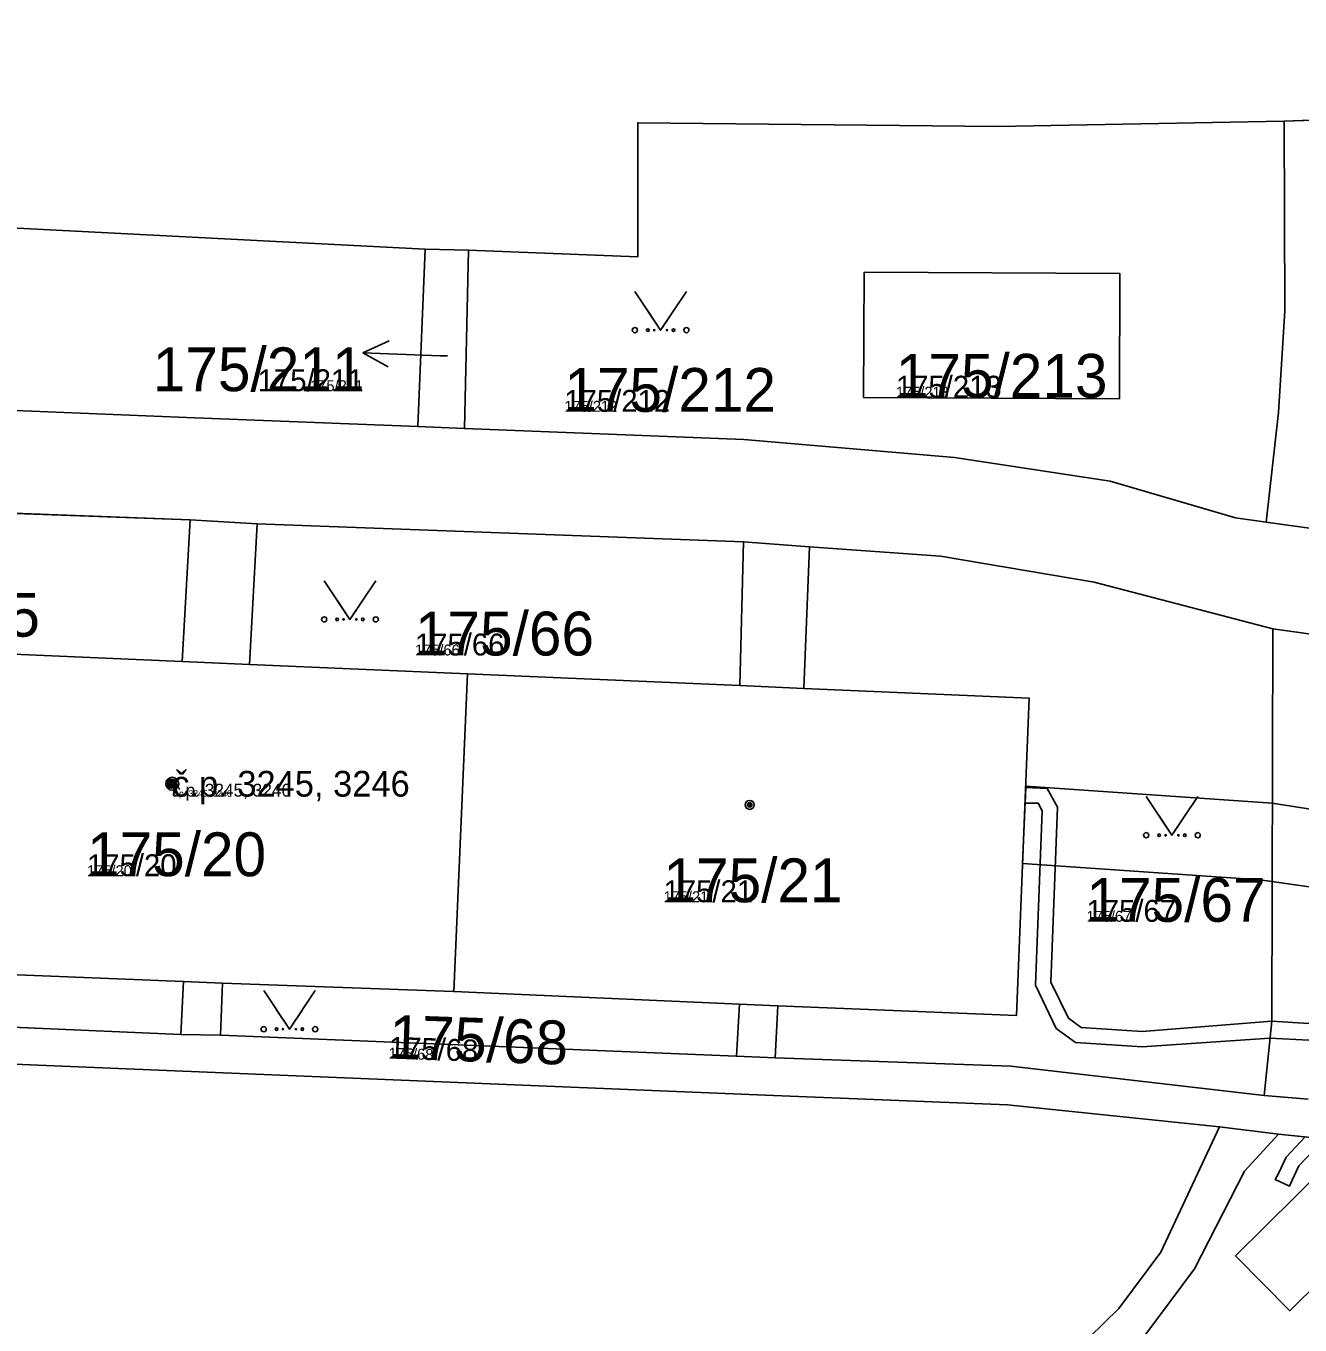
# Model space of a CAD drawing. Extents: x -759873 to -758487, y -975024 to -973516.
# Drawn here: x -759506.1 to -759456.7, y -974706.2 to -974655.8 of the extents above; entities that cross this region are included whole.
import ezdxf

# ---------------------------------------------------------------- set-up
doc = ezdxf.new("R2010")
doc.units = 0
for name, color, linetype in [('KAT_02_hranice parcel', 7, 'Continuous'), ('KAT_03_1000_st čísla parcelní', 7, 'Continuous'), ('KAT_03_1000_čísla parcelní', 7, 'Continuous'), ('KAT_03_1000_čísla popisná', 7, 'Continuous'), ('KAT_03_250_st čísla parcelní', 7, 'Continuous'), ('KAT_03_250_čísla parcelní', 7, 'Continuous'), ('KAT_03_250_čísla popisná', 7, 'Continuous'), ('KAT_03_500_st čísla parcelní', 7, 'Continuous'), ('KAT_03_500_čísla parcelní', 7, 'Continuous'), ('KAT_03_500_čísla popisná', 7, 'Continuous'), ('KAT_04_vnitřní kresba', 7, 'Continuous'), ('KAT_05_1000_značky kultur', 7, 'Continuous'), ('KAT_05_250_značky kultur', 7, 'Continuous'), ('KAT_05_500_značky kultur', 7, 'Continuous'), ('KAT_07_1000_značky budov', 7, 'Continuous'), ('KAT_07_250_značky budov', 7, 'Continuous'), ('KAT_07_500_značky budov', 7, 'Continuous'), ('KAT_10_věcná břemena', 7, 'Continuous'), ('KAT_12_pomocná šipka', 7, 'Continuous'), ('KAT_14_plocha_budovy', 7, 'Continuous'), ('KAT_14_plocha_pozemek', 7, 'Continuous')]:
    doc.layers.add(name, color=color, linetype=linetype)

msp = doc.modelspace()

# ---------------------------------------------------------------- linework, layer by layer
at = {"layer": 'KAT_02_hranice parcel'}
for p, q in [((-759457.27, -974659.49), (-759455.34, -974659.43)), ((-759490.91, -974671.35), (-759490.62, -974664.46)), ((-759490.62, -974664.46), (-759488.94, -974664.51)), ((-759489.09, -974671.43), (-759488.94, -974664.51)), ((-759489.09, -974671.43), (-759490.91, -974671.35)), ((-759499.74, -974674.98), (-759519.3, -974674.24)), ((-759497.14, -974675.13), (-759499.74, -974674.98)), ((-759478.27, -974675.83), (-759497.14, -974675.13)), ((-759456.2, -974675.31), (-759457.97, -974675.06)), ((-759475.7, -974676.02), (-759478.27, -974675.83)), ((-759457.72, -974679.2), (-759456.04, -974679.44)), ((-759489.51, -974693.29), (-759488.98, -974680.95)), ((-759520.63, -974694.06), (-759500.11, -974694.96)), ((-759500.11, -974694.96), (-759498.57, -974694.98)), ((-759498.57, -974694.98), (-759478.54, -974695.8)), ((-759478.54, -974695.8), (-759477.03, -974695.86))]:
    msp.add_line(p, q, dxfattribs=at)
for points in [[(-759569.06, -974656.15), (-759562.04, -974656.44), (-759562.26, -974661.32), (-759512, -974663.37), (-759490.62, -974664.46)], [(-759488.94, -974664.51), (-759482.37, -974664.76), (-759482.37, -974659.56), (-759468.41, -974659.7), (-759457.27, -974659.49)], [(-759457.97, -974675.06), (-759457.49, -974670.81), (-759457.25, -974666.86), (-759457.27, -974659.49)], [(-759473.58, -974665.36), (-759463.65, -974665.41), (-759463.67, -974670.27), (-759473.6, -974670.22), (-759473.58, -974665.36)], [(-759490.91, -974671.35), (-759499.56, -974671.01), (-759521.77, -974670.11), (-759543.37, -974669.26), (-759569.97, -974668.2)], [(-759457.97, -974675.06), (-759459.16, -974674.89), (-759464.03, -974673.47), (-759470.07, -974672.56), (-759478.25, -974671.86), (-759489.09, -974671.43)], [(-759499.74, -974674.98), (-759500.05, -974680.47), (-759510.78, -974680.01)], [(-759488.98, -974680.95), (-759497.44, -974680.59), (-759497.14, -974675.13)], [(-759478.27, -974675.83), (-759478.41, -974681.41), (-759488.98, -974680.95)], [(-759477.03, -974695.86), (-759476.93, -974693.84), (-759467.67, -974694.22), (-759467.17, -974681.9), (-759475.92, -974681.52), (-759475.7, -974676.02)], [(-759457.72, -974679.2), (-759464.65, -974677.39), (-759470.62, -974676.39), (-759475.7, -974676.02)], [(-759477.03, -974695.86), (-759467.89, -974696.19), (-759458.05, -974697.33), (-759457.76, -974694.44), (-759457.72, -974679.2)], [(-759700.54, -974697.59), (-759693.02, -974687.37), (-759671.36, -974688.78), (-759649.41, -974690.16), (-759627.85, -974691.09), (-759605.79, -974691.97), (-759584.2, -974692.84), (-759562.41, -974693.7), (-759542.19, -974694.64), (-759520.64, -974695.53), (-759498.77, -974696.43), (-759477.1, -974697.33), (-759468.02, -974697.69), (-759459.78, -974698.54), (-759462.06, -974703.41), (-759463.69, -974705.59), (-759468.92, -974710.71)], [(-759511.29, -974692.44), (-759500.01, -974692.9), (-759500.11, -974694.96)], [(-759498.57, -974694.98), (-759498.49, -974692.96), (-759489.51, -974693.29)], [(-759489.51, -974693.29), (-759478.42, -974693.78), (-759478.54, -974695.8)], [(-759468.01, -974711.71), (-759466.84, -974710.76), (-759465.29, -974709.28), (-759463.97, -974707.96), (-759462.68, -974706.64), (-759460.75, -974704.05), (-759458.82, -974700.26), (-759457.49, -974698.83), (-759456.11, -974698.97), (-759434.2, -974698.51), (-759392.71, -974696.47), (-759382.64, -974695.94), (-759381.65, -974695.89), (-759369.91, -974695.27), (-759357.47, -974694.62)]]:
    msp.add_lwpolyline(points, dxfattribs=at)
at = {"layer": 'KAT_03_1000_čísla popisná'}
msp.add_circle((-759500.44, -974685.22), 0.25, dxfattribs=at)
at = {"layer": 'KAT_03_250_čísla popisná'}
msp.add_circle((-759500.44, -974685.22), 0.0625, dxfattribs=at)
at = {"layer": 'KAT_03_500_čísla popisná'}
msp.add_circle((-759500.44, -974685.22), 0.125, dxfattribs=at)
at = {"layer": 'KAT_04_vnitřní kresba'}
for p, q in [((-759500.05, -974680.47), (-759497.44, -974680.59)), ((-759478.41, -974681.41), (-759475.92, -974681.52)), ((-759500.01, -974692.9), (-759498.49, -974692.96)), ((-759478.42, -974693.78), (-759476.93, -974693.84)), ((-759458.05, -974697.33), (-759456.34, -974697.46)), ((-759459.78, -974698.54), (-759457.49, -974698.83))]:
    msp.add_line(p, q, dxfattribs=at)
at = {"layer": 'KAT_05_1000_značky kultur'}
for points in [[(-759482.48, -974666.109), (-759481.48, -974667.61), (-759480.48, -974666.109)], [(-759494.54, -974677.339), (-759493.54, -974678.84), (-759492.54, -974677.339)], [(-759462.63, -974685.719), (-759461.63, -974687.22), (-759460.63, -974685.719)], [(-759496.89, -974693.249), (-759495.89, -974694.75), (-759494.89, -974693.249)]]:
    msp.add_lwpolyline(points, dxfattribs=at)
for centre in [(-759482.48, -974667.609), (-759480.48, -974667.609), (-759494.54, -974678.839), (-759492.54, -974678.839), (-759462.63, -974687.219), (-759460.63, -974687.219), (-759496.89, -974694.749), (-759494.89, -974694.749)]:
    msp.add_circle(centre, 0.1, dxfattribs=at)
at = {"layer": 'KAT_05_250_značky kultur'}
for points in [[(-759481.73, -974667.235), (-759481.48, -974667.61), (-759481.23, -974667.235)], [(-759493.79, -974678.465), (-759493.54, -974678.84), (-759493.29, -974678.465)], [(-759461.88, -974686.845), (-759461.63, -974687.22), (-759461.38, -974686.845)], [(-759496.14, -974694.375), (-759495.89, -974694.75), (-759495.64, -974694.375)]]:
    msp.add_lwpolyline(points, dxfattribs=at)
for centre in [(-759481.73, -974667.61), (-759481.23, -974667.61), (-759493.79, -974678.84), (-759493.29, -974678.84), (-759461.88, -974687.22), (-759461.38, -974687.22), (-759496.14, -974694.75), (-759495.64, -974694.75)]:
    msp.add_circle(centre, 0.025, dxfattribs=at)
at = {"layer": 'KAT_05_500_značky kultur'}
for points in [[(-759481.98, -974666.86), (-759481.48, -974667.61), (-759480.98, -974666.86)], [(-759494.04, -974678.09), (-759493.54, -974678.84), (-759493.04, -974678.09)], [(-759462.13, -974686.47), (-759461.63, -974687.22), (-759461.13, -974686.47)], [(-759496.39, -974694), (-759495.89, -974694.75), (-759495.39, -974694)]]:
    msp.add_lwpolyline(points, dxfattribs=at)
for centre in [(-759481.98, -974667.61), (-759480.98, -974667.61), (-759494.04, -974678.84), (-759493.04, -974678.84), (-759462.13, -974687.22), (-759461.13, -974687.22), (-759496.39, -974694.75), (-759495.39, -974694.75)]:
    msp.add_circle(centre, 0.05, dxfattribs=at)
at = {"layer": 'KAT_07_1000_značky budov'}
for centre in [(-759500.447, -974685.219), (-759478.027, -974686.039)]:
    msp.add_circle(centre, 0.175, dxfattribs=at)
at = {"layer": 'KAT_07_250_značky budov'}
for centre in [(-759500.442, -974685.22), (-759478.022, -974686.04)]:
    msp.add_circle(centre, 0.0437, dxfattribs=at)
at = {"layer": 'KAT_07_500_značky budov'}
for centre in [(-759500.443, -974685.22), (-759478.023, -974686.04)]:
    msp.add_circle(centre, 0.0875, dxfattribs=at)
at = {"layer": 'KAT_10_věcná břemena'}
for points in [[(-759447.97, -974688.85), (-759448.12, -974685.85), (-759456.17, -974686.22), (-759457.74, -974685.97), (-759467.31, -974685.31), (-759467.43, -974688.31), (-759458.22, -974688.95), (-759457.75, -974689.02), (-759456.22, -974689.23)], [(-759446.91, -974694.99), (-759446.93, -974694.49), (-759447.69, -974694.53), (-759447.94, -974689.51), (-759450.17, -974689.63), (-759449.99, -974693.27), (-759452.42, -974694.62), (-759454.03, -974696.58), (-759454.04, -974697.42), (-759454.06, -974698.49), (-759454.51, -974698.94), (-759459.17, -974703.55), (-759457.06, -974705.68), (-759451.08, -974699.77), (-759451.07, -974698.86), (-759451.05, -974697.68), (-759450.79, -974697.36), (-759450.46, -974696.96)]]:
    msp.add_lwpolyline(points, close=True, dxfattribs=at)
for points in [[(-759456.32, -974694.53), (-759457.76, -974694.44), (-759462.79, -974694.84), (-759465.15, -974694.68), (-759465.65, -974694.32), (-759466.33, -974692.92), (-759466.07, -974686.13), (-759466.47, -974685.4), (-759467.31, -974685.37), (-759467.33, -974685.97), (-759466.83, -974685.98), (-759466.67, -974686.27), (-759466.93, -974693.04), (-759466.13, -974694.72), (-759465.37, -974695.26), (-759462.79, -974695.44), (-759457.83, -974695.1), (-759456.32, -974695.17)], [(-759456.46, -974698.93), (-759457.2, -974699.72), (-759457.5, -974700.35), (-759457.62, -974700.59), (-759457.07, -974700.85), (-759456.96, -974700.61), (-759456.7, -974700.06), (-759456.17, -974699.5)]]:
    msp.add_lwpolyline(points, dxfattribs=at)
at = {"layer": 'KAT_12_pomocná šipka'}
for p, q in [((-759493.039, -974668.495), (-759492.021, -974668.03)), ((-759490.04, -974668.6), (-759493.039, -974668.495)), ((-759493.039, -974668.495), (-759492.056, -974669.031)), ((-759489.75, -974668.61), (-759490.04, -974668.6))]:
    msp.add_line(p, q, dxfattribs=at)
at = {"layer": 'KAT_14_plocha_budovy'}
msp.add_lwpolyline([(-759497.44, -974680.59), (-759500.05, -974680.47), (-759510.78, -974680.01), (-759511.29, -974692.44), (-759500.01, -974692.9), (-759498.49, -974692.96), (-759489.51, -974693.29), (-759478.42, -974693.78), (-759476.93, -974693.84), (-759467.67, -974694.22), (-759467.17, -974681.9), (-759475.92, -974681.52), (-759478.41, -974681.41), (-759488.98, -974680.95)], close=True, dxfattribs=at)
at = {"layer": 'KAT_14_plocha_pozemek'}
for points in [[(-759609.55, -974659.41), (-759577.87, -974660.7), (-759577.56, -974655.8), (-759570.65, -974656.16), (-759569.06, -974656.15), (-759562.04, -974656.44), (-759562.26, -974661.32), (-759512, -974663.37), (-759490.62, -974664.46), (-759488.94, -974664.51), (-759482.37, -974664.76), (-759482.37, -974659.56), (-759468.41, -974659.7), (-759457.27, -974659.49), (-759455.34, -974659.43)], [(-759456.2, -974675.31), (-759457.97, -974675.06), (-759459.16, -974674.89), (-759464.03, -974673.47), (-759470.07, -974672.56), (-759478.25, -974671.86), (-759489.09, -974671.43), (-759490.91, -974671.35), (-759499.56, -974671.01), (-759521.77, -974670.11), (-759543.37, -974669.26), (-759569.97, -974668.2), (-759571.81, -974668.15), (-759585.36, -974667.45), (-759604.43, -974666.7), (-759628.9, -974665.77)], [(-759606.99, -974670.71), (-759604.48, -974670.82), (-759585.43, -974671.65), (-759582.89, -974671.76), (-759571.85, -974672.2), (-759569.96, -974672.27), (-759543.5, -974673.26), (-759540.77, -974673.38), (-759521.95, -974674.12), (-759519.3, -974674.24), (-759499.74, -974674.98), (-759497.14, -974675.13), (-759478.27, -974675.83), (-759475.7, -974676.02), (-759470.62, -974676.39), (-759464.65, -974677.39), (-759457.72, -974679.2), (-759456.04, -974679.44)], [(-759456.04, -974679.44), (-759457.72, -974679.2), (-759457.76, -974694.44), (-759458.05, -974697.33), (-759467.89, -974696.19), (-759477.03, -974695.86), (-759478.54, -974695.8), (-759498.57, -974694.98), (-759500.11, -974694.96), (-759520.63, -974694.06), (-759522.17, -974694), (-759542.16, -974693.17), (-759543.72, -974693.11), (-759562.28, -974692.25), (-759570.09, -974675.43), (-759569.96, -974672.27), (-759571.85, -974672.2), (-759571.92, -974675.36), (-759564.01, -974692.18), (-759584.12, -974691.38), (-759585.6, -974691.29), (-759605.75, -974690.44), (-759607.27, -974690.44)], [(-759627.83, -974701.09), (-759596.35, -974703.57), (-759593.89, -974700.48), (-759589.95, -974700.81), (-759532.6, -974705.65), (-759535.41, -974709.44), (-759512.22, -974711.44), (-759508.75, -974707.77), (-759487.56, -974709.31), (-759468.92, -974710.71), (-759463.69, -974705.59), (-759462.06, -974703.41), (-759459.78, -974698.54), (-759468.02, -974697.69), (-759477.1, -974697.33), (-759498.77, -974696.43), (-759520.64, -974695.53), (-759542.19, -974694.64), (-759562.41, -974693.7), (-759584.2, -974692.84), (-759605.79, -974691.97)], [(-759605.79, -974691.97), (-759584.2, -974692.84), (-759562.41, -974693.7), (-759542.19, -974694.64), (-759520.64, -974695.53), (-759498.77, -974696.43), (-759477.1, -974697.33), (-759468.02, -974697.69), (-759459.78, -974698.54), (-759462.06, -974703.41), (-759463.69, -974705.59), (-759468.92, -974710.71), (-759468.01, -974711.71), (-759466.84, -974710.76), (-759465.29, -974709.28), (-759463.97, -974707.96), (-759462.68, -974706.64), (-759460.75, -974704.05), (-759458.82, -974700.26), (-759457.49, -974698.83), (-759456.11, -974698.97)], [(-759456.11, -974698.97), (-759457.49, -974698.83), (-759458.82, -974700.26), (-759460.75, -974704.05), (-759462.68, -974706.64), (-759463.97, -974707.96), (-759465.29, -974709.28), (-759466.84, -974710.76), (-759468.01, -974711.71), (-759470.55, -974714.66), (-759455.96, -974715.95)]]:
    msp.add_lwpolyline(points, dxfattribs=at)
for points in [[(-759490.62, -974664.46), (-759512, -974663.37), (-759562.26, -974661.32), (-759562.04, -974656.44), (-759569.06, -974656.15), (-759569.97, -974668.2), (-759543.37, -974669.26), (-759521.77, -974670.11), (-759499.56, -974671.01), (-759490.91, -974671.35)], [(-759457.49, -974670.81), (-759457.25, -974666.86), (-759457.27, -974659.49), (-759468.41, -974659.7), (-759482.37, -974659.56), (-759482.37, -974664.76), (-759488.94, -974664.51), (-759489.09, -974671.43), (-759478.25, -974671.86), (-759470.07, -974672.56), (-759464.03, -974673.47), (-759459.16, -974674.89), (-759457.97, -974675.06)], [(-759455.34, -974659.43), (-759457.27, -974659.49), (-759457.25, -974666.86), (-759457.49, -974670.81), (-759457.97, -974675.06), (-759456.2, -974675.31), (-759455.64, -974670.92), (-759455.4, -974666.97)], [(-759488.94, -974664.51), (-759490.62, -974664.46), (-759490.91, -974671.35), (-759489.09, -974671.43)], [(-759473.58, -974665.36), (-759463.65, -974665.41), (-759463.67, -974670.27), (-759473.6, -974670.22)], [(-759473.58, -974665.36), (-759473.6, -974670.22), (-759463.67, -974670.27), (-759463.65, -974665.41)], [(-759499.74, -974674.98), (-759519.3, -974674.24), (-759519.53, -974679.66), (-759510.78, -974680.01), (-759500.05, -974680.47)], [(-759500.01, -974692.9), (-759500.11, -974694.96), (-759498.57, -974694.98), (-759498.49, -974692.96), (-759489.51, -974693.29), (-759488.98, -974680.95), (-759497.44, -974680.59), (-759497.14, -974675.13), (-759499.74, -974674.98), (-759500.05, -974680.47), (-759510.78, -974680.01), (-759511.29, -974692.44)], [(-759478.27, -974675.83), (-759497.14, -974675.13), (-759497.44, -974680.59), (-759488.98, -974680.95), (-759478.41, -974681.41)], [(-759475.7, -974676.02), (-759478.27, -974675.83), (-759478.41, -974681.41), (-759488.98, -974680.95), (-759489.51, -974693.29), (-759478.42, -974693.78), (-759478.54, -974695.8), (-759477.03, -974695.86), (-759476.93, -974693.84), (-759467.67, -974694.22), (-759467.17, -974681.9), (-759475.92, -974681.52)], [(-759464.65, -974677.39), (-759470.62, -974676.39), (-759475.7, -974676.02), (-759475.92, -974681.52), (-759467.17, -974681.9), (-759467.67, -974694.22), (-759476.93, -974693.84), (-759477.03, -974695.86), (-759467.89, -974696.19), (-759458.05, -974697.33), (-759457.76, -974694.44), (-759457.72, -974679.2)], [(-759500.11, -974694.96), (-759500.01, -974692.9), (-759511.29, -974692.44), (-759520.54, -974692.05), (-759520.63, -974694.06)], [(-759478.54, -974695.8), (-759478.42, -974693.78), (-759489.51, -974693.29), (-759498.49, -974692.96), (-759498.57, -974694.98)]]:
    msp.add_lwpolyline(points, close=True, dxfattribs=at)

# ---------------------------------------------------------------- texts
at = {"layer": 'KAT_03_1000_st čísla parcelní'}
for s, p in [('175/20', (-759503.75, -974688.809)), ('175/21', (-759481.37, -974689.82))]:
    msp.add_text(s, height=1.7, dxfattribs=at).set_placement(p)
at = {"layer": 'KAT_03_1000_čísla parcelní'}
for s, p in [('175/211', (-759501.196, -974669.98)), ('175/213', (-759472.35, -974670.23)), ('175/212', (-759485.22, -974670.78)), ('175/65', (-759512.53, -974679.51)), ('175/66', (-759491.02, -974680.24)), ('175/67', (-759464.95, -974690.58))]:
    msp.add_text(s, height=1.7, dxfattribs=at).set_placement(p)
msp.add_text('175/68', height=1.7, rotation=358, dxfattribs=at).set_placement((-759492.049, -974695.889))
at = {"layer": 'KAT_03_1000_čísla popisná'}
msp.add_text('č.p. 3245, 3246', height=1, dxfattribs=at).set_placement((-759500.44, -974685.72))
at = {"layer": 'KAT_03_250_st čísla parcelní'}
for s, p in [('175/20', (-759503.75, -974688.809)), ('175/21', (-759481.37, -974689.82))]:
    msp.add_text(s, height=0.425, dxfattribs=at).set_placement(p)
at = {"layer": 'KAT_03_250_čísla parcelní'}
for s, p in [('175/211', (-759495.087, -974669.98)), ('175/213', (-759472.35, -974670.23)), ('175/212', (-759485.22, -974670.78)), ('175/66', (-759491.02, -974680.24)), ('175/67', (-759464.95, -974690.58))]:
    msp.add_text(s, height=0.425, dxfattribs=at).set_placement(p)
msp.add_text('175/68', height=0.425, rotation=358, dxfattribs=at).set_placement((-759492.049, -974695.889))
at = {"layer": 'KAT_03_250_čísla popisná'}
msp.add_text('č.p. 3245, 3246', height=0.25, dxfattribs=at).set_placement((-759500.44, -974685.72))
at = {"layer": 'KAT_03_500_st čísla parcelní'}
for s, p in [('175/20', (-759503.75, -974688.809)), ('175/21', (-759481.37, -974689.82))]:
    msp.add_text(s, height=0.85, dxfattribs=at).set_placement(p)
at = {"layer": 'KAT_03_500_čísla parcelní'}
for s, p in [('175/211', (-759497.124, -974669.98)), ('175/213', (-759472.35, -974670.23)), ('175/212', (-759485.22, -974670.78)), ('175/66', (-759491.02, -974680.24)), ('175/67', (-759464.95, -974690.58))]:
    msp.add_text(s, height=0.85, dxfattribs=at).set_placement(p)
msp.add_text('175/68', height=0.85, rotation=358, dxfattribs=at).set_placement((-759492.049, -974695.889))
at = {"layer": 'KAT_03_500_čísla popisná'}
msp.add_text('č.p. 3245, 3246', height=0.5, dxfattribs=at).set_placement((-759500.44, -974685.72))

doc.saveas('drawing.dxf')
